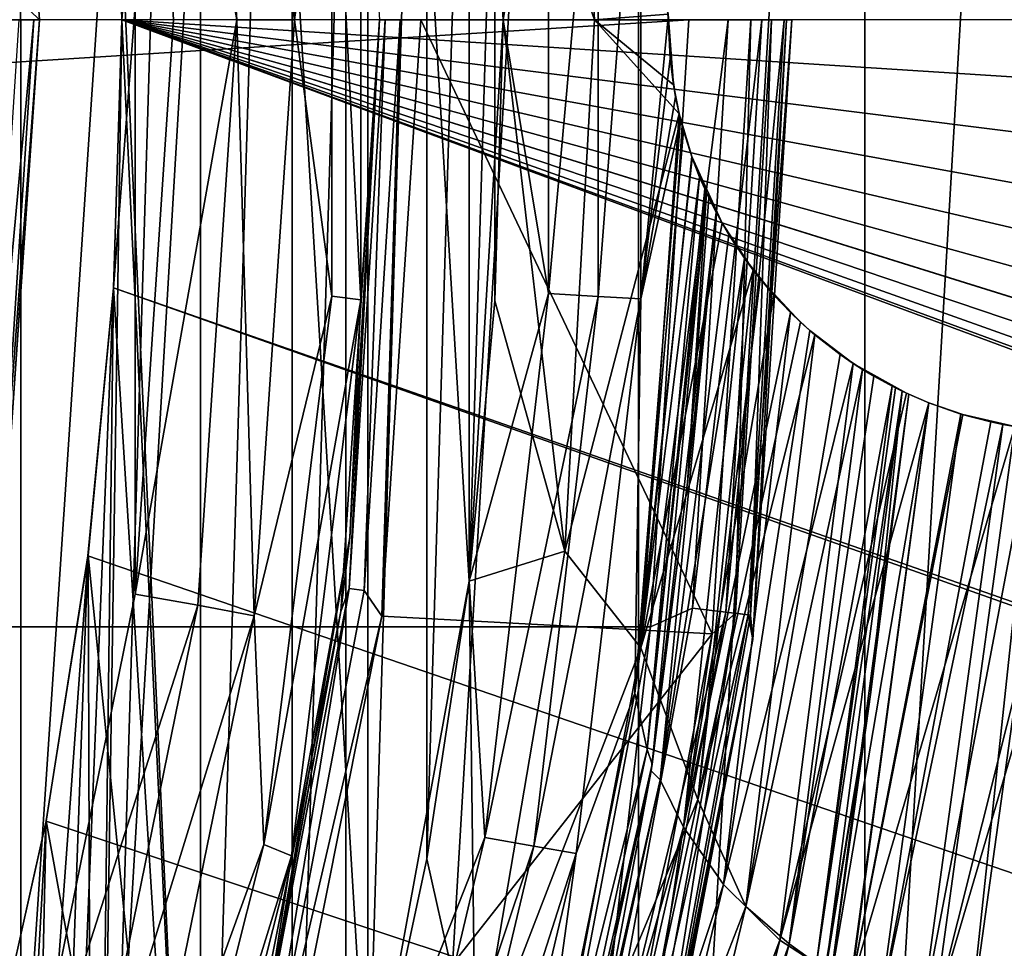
# Model space of a CAD drawing. Header units: millimetres. Extents: x -147 to 148, y -145 to 204.
# Tile 289 of 571: x 20.25 to 25.03, y -4.51 to 0. Entities that reach past the tile are written whole.
import ezdxf

# ---------------------------------------------------------------- set-up
doc = ezdxf.new("R2010")
doc.units = ezdxf.units.MM
doc.header["$LTSCALE"] = 26.699852
for name, color, linetype in [('1892', 7, 'CONTINUOUS'), ('1896', 7, 'CONTINUOUS'), ('1905', 7, 'CONTINUOUS'), ('1910', 7, 'CONTINUOUS'), ('1911', 7, 'CONTINUOUS'), ('1914', 7, 'CONTINUOUS'), ('1915', 7, 'CONTINUOUS'), ('1916', 7, 'CONTINUOUS'), ('1918', 7, 'CONTINUOUS'), ('1920', 7, 'CONTINUOUS'), ('1921', 7, 'CONTINUOUS'), ('1923', 7, 'CONTINUOUS'), ('1925', 7, 'CONTINUOUS'), ('2018', 7, 'CONTINUOUS'), ('2019', 7, 'CONTINUOUS'), ('2020', 7, 'CONTINUOUS'), ('2026', 7, 'CONTINUOUS'), ('388', 7, 'CONTINUOUS'), ('389', 7, 'CONTINUOUS'), ('390', 7, 'CONTINUOUS'), ('515', 7, 'CONTINUOUS'), ('517', 7, 'CONTINUOUS'), ('519', 7, 'CONTINUOUS'), ('528', 7, 'CONTINUOUS'), ('529', 7, 'CONTINUOUS'), ('531', 7, 'CONTINUOUS')]:
    doc.layers.add(name, color=color, linetype=linetype)

msp = doc.modelspace()

# ---------------------------------------------------------------- linework, layer by layer
at = {"layer": '1892', "color": 7, "linetype": 'CONTINUOUS', "true_color": 0xd8d8d8}
for points in [[(20.75, 0, 26.9), (20.7086, 1.3008, 26.9), (20.75, 0, 25.9), (20.75, 0, 26.9)], [(20.7086, 1.3008, 26.9), (20.7086, 1.3008, 25.9), (20.75, 0, 25.9), (20.7086, 1.3008, 26.9)], [(20.7086, -1.3008, 26.9), (20.75, 0, 26.9), (20.7086, -1.3008, 25.9), (20.7086, -1.3008, 26.9)], [(20.75, 0, 26.9), (20.75, 0, 25.9), (20.7086, -1.3008, 25.9), (20.75, 0, 26.9)], [(20.5856, -2.6023, 26.9), (20.7086, -1.3008, 26.9), (20.5856, -2.6023, 25.9), (20.5856, -2.6023, 26.9)], [(20.7086, -1.3008, 26.9), (20.7086, -1.3008, 25.9), (20.5856, -2.6023, 25.9), (20.7086, -1.3008, 26.9)], [(20.3823, -3.8891, 26.9), (20.5856, -2.6023, 26.9), (20.3823, -3.8891, 25.9), (20.3823, -3.8891, 26.9)], [(20.5856, -2.6023, 26.9), (20.5856, -2.6023, 25.9), (20.3823, -3.8891, 25.9), (20.5856, -2.6023, 26.9)], [(20.0982, -5.1579, 26.9), (20.3823, -3.8891, 26.9), (20.0982, -5.1579, 25.9), (20.0982, -5.1579, 26.9)], [(20.3823, -3.8891, 26.9), (20.3823, -3.8891, 25.9), (20.0982, -5.1579, 25.9), (20.3823, -3.8891, 26.9)]]:
    msp.add_3dface(points, dxfattribs=at)
at = {"layer": '1896', "color": 7, "linetype": 'CONTINUOUS', "true_color": 0xd8d8d8}
for points in [[(20.75, 0, 26.9), (20.7086, -1.3008, 26.9), (81.4515, -22.5327, 26.9), (20.75, 0, 26.9)], [(65.9, 0, 26.9), (20.75, 0, 26.9), (66.0767, -2.9065, 26.9), (65.9, 0, 26.9)], [(66.0767, -2.9065, 26.9), (20.75, 0, 26.9), (66.6, -5.7646, 26.9), (66.0767, -2.9065, 26.9)], [(66.6, -5.7646, 26.9), (20.75, 0, 26.9), (67.4673, -8.5485, 26.9), (66.6, -5.7646, 26.9)], [(67.4673, -8.5485, 26.9), (20.75, 0, 26.9), (68.661, -11.1989, 26.9), (67.4673, -8.5485, 26.9)], [(68.661, -11.1989, 26.9), (20.75, 0, 26.9), (70.1651, -13.6888, 26.9), (68.661, -11.1989, 26.9)], [(70.1651, -13.6888, 26.9), (20.75, 0, 26.9), (71.963, -15.9827, 26.9), (70.1651, -13.6888, 26.9)], [(71.963, -15.9827, 26.9), (20.75, 0, 26.9), (74.0173, -18.037, 26.9), (71.963, -15.9827, 26.9)], [(74.0173, -18.037, 26.9), (20.75, 0, 26.9), (76.3112, -19.8349, 26.9), (74.0173, -18.037, 26.9)], [(76.3112, -19.8349, 26.9), (20.75, 0, 26.9), (78.8011, -21.339, 26.9), (76.3112, -19.8349, 26.9)], [(78.8011, -21.339, 26.9), (20.75, 0, 26.9), (81.4515, -22.5327, 26.9), (78.8011, -21.339, 26.9)], [(20.7086, -1.3008, 26.9), (20.5856, -2.6023, 26.9), (145.5, -45.5, 26.9), (20.7086, -1.3008, 26.9)], [(81.4515, -22.5327, 26.9), (20.7086, -1.3008, 26.9), (145.5, -45.5, 26.9), (81.4515, -22.5327, 26.9)], [(20.5856, -2.6023, 26.9), (20.3823, -3.8891, 26.9), (145.5, -45.5, 26.9), (20.5856, -2.6023, 26.9)], [(20.3823, -3.8891, 26.9), (20.0982, -5.1579, 26.9), (145.5, -45.5, 26.9), (20.3823, -3.8891, 26.9)]]:
    msp.add_3dface(points, dxfattribs=at)
at = {"layer": '1905', "color": 7, "linetype": 'CONTINUOUS', "true_color": 0xd8d8d8}
for points in [[(20.7086, -1.3008, 25.9), (21.8367, 13.3596, 25.9), (20.116, -15.8336, 25.9), (20.7086, -1.3008, 25.9)], [(20.116, -15.8336, 25.9), (21.8367, 13.3596, 25.9), (21.8367, -13.3596, 25.9), (20.116, -15.8336, 25.9)], [(20.75, 0, 25.9), (20.7086, 1.3008, 25.9), (21.8367, 13.3596, 25.9), (20.75, 0, 25.9)], [(20.7086, -1.3008, 25.9), (20.75, 0, 25.9), (21.8367, 13.3596, 25.9), (20.7086, -1.3008, 25.9)], [(21.8367, 13.3596, 25.9), (23.255, 10.7028, 25.9), (21.8367, -13.3596, 25.9), (21.8367, 13.3596, 25.9)], [(21.8367, -13.3596, 25.9), (23.255, 10.7028, 25.9), (23.255, -10.7028, 25.9), (21.8367, -13.3596, 25.9)], [(23.255, 10.7028, 25.9), (24.3537, 7.8885, 25.9), (23.255, -10.7028, 25.9), (23.255, 10.7028, 25.9)], [(23.255, -10.7028, 25.9), (24.3537, 7.8885, 25.9), (24.3537, -7.8885, 25.9), (23.255, -10.7028, 25.9)], [(24.3537, 7.8885, 25.9), (25.1094, 4.9872, 25.9), (24.3537, -7.8885, 25.9), (24.3537, 7.8885, 25.9)], [(24.3537, -7.8885, 25.9), (25.1094, 4.9872, 25.9), (25.1094, -4.9872, 25.9), (24.3537, -7.8885, 25.9)], [(12.1048, -24.6916, 25.9), (14.8736, -23.1303, 25.9), (63, 0, 25.9), (12.1048, -24.6916, 25.9)], [(63.1841, -3.1434, 25.9), (12.1048, -24.6916, 25.9), (63, 0, 25.9), (63.1841, -3.1434, 25.9)], [(14.8736, -23.1303, 25.9), (17.4512, -21.2528, 25.9), (63, 0, 25.9), (14.8736, -23.1303, 25.9)], [(17.4512, -21.2528, 25.9), (19.7863, -19.0974, 25.9), (63, 0, 25.9), (17.4512, -21.2528, 25.9)], [(19.7863, -19.0974, 25.9), (21.8625, -16.6818, 25.9), (63, 0, 25.9), (19.7863, -19.0974, 25.9)], [(21.8625, -16.6818, 25.9), (23.6432, -14.0429, 25.9), (63, 0, 25.9), (21.8625, -16.6818, 25.9)], [(23.6432, -14.0429, 25.9), (25.1061, -11.2212, 25.9), (63, 0, 25.9), (23.6432, -14.0429, 25.9)], [(20.5856, -2.6023, 25.9), (20.7086, -1.3008, 25.9), (20.116, -15.8336, 25.9), (20.5856, -2.6023, 25.9)], [(20.3823, -3.8891, 25.9), (20.5856, -2.6023, 25.9), (20.116, -15.8336, 25.9), (20.3823, -3.8891, 25.9)], [(63.7276, -6.224, 25.9), (12.1048, -24.6916, 25.9), (63.1841, -3.1434, 25.9), (63.7276, -6.224, 25.9)], [(20.0982, -5.1579, 25.9), (20.3823, -3.8891, 25.9), (20.116, -15.8336, 25.9), (20.0982, -5.1579, 25.9)]]:
    msp.add_3dface(points, dxfattribs=at)
at = {"layer": '1910', "color": 7, "linetype": 'CONTINUOUS', "true_color": 0xd8d8d8}
for points in [[(21.1308, 8.015, 22.3), (20.7091, 1.3026, 22.3), (21.1308, -8.015, 22.3), (21.1308, 8.015, 22.3)], [(21.9428, 5.4099, 22.3), (21.1308, 8.015, 22.3), (21.9428, -5.4099, 22.3), (21.9428, 5.4099, 22.3)], [(21.9428, -5.4099, 22.3), (21.1308, 8.015, 22.3), (21.1308, -8.015, 22.3), (21.9428, -5.4099, 22.3)], [(22.435, 2.7254, 22.3), (21.9428, 5.4099, 22.3), (22.435, -2.7254, 22.3), (22.435, 2.7254, 22.3)], [(22.435, -2.7254, 22.3), (21.9428, 5.4099, 22.3), (21.9428, -5.4099, 22.3), (22.435, -2.7254, 22.3)], [(22.6, 0, 22.3), (22.435, 2.7254, 22.3), (22.435, -2.7254, 22.3), (22.6, 0, 22.3)], [(20.7091, 1.3026, 22.3), (20.7499, 0, 22.3), (21.1308, -8.015, 22.3), (20.7091, 1.3026, 22.3)], [(20.7499, 0, 22.3), (20.7091, -1.3026, 22.3), (21.1308, -8.015, 22.3), (20.7499, 0, 22.3)], [(20.7091, -1.3026, 22.3), (20.5863, -2.601, 22.3), (21.1308, -8.015, 22.3), (20.7091, -1.3026, 22.3)], [(20.5863, -2.601, 22.3), (20.3825, -3.8879, 22.3), (21.1308, -8.015, 22.3), (20.5863, -2.601, 22.3)], [(20.3825, -3.8879, 22.3), (20.0981, -5.1604, 22.3), (21.1308, -8.015, 22.3), (20.3825, -3.8879, 22.3)]]:
    msp.add_3dface(points, dxfattribs=at)
at = {"layer": '1911', "color": 7, "linetype": 'CONTINUOUS', "true_color": 0xd8d8d8}
for points in [[(23.585, -0.8402, 23.3), (23.3218, -3.6131, 23.3), (23.585, -0.8402, 23.9), (23.585, -0.8402, 23.3)], [(23.585, -0.8402, 23.9), (23.3218, -3.6131, 23.3), (23.4928, -2.2466, 23.9), (23.585, -0.8402, 23.9)], [(23.4928, -2.2466, 23.9), (23.3218, -3.6131, 23.3), (23.3168, -3.645, 23.9), (23.4928, -2.2466, 23.9)], [(23.3218, -3.6131, 23.3), (22.7337, -6.3356, 23.3), (23.3168, -3.645, 23.9), (23.3218, -3.6131, 23.3)], [(23.3168, -3.645, 23.9), (22.7337, -6.3356, 23.3), (23.0576, -5.0304, 23.9), (23.3168, -3.645, 23.9)]]:
    msp.add_3dface(points, dxfattribs=at)
at = {"layer": '1914', "color": 7, "linetype": 'CONTINUOUS', "true_color": 0xd8d8d8}
for points in [[(24.5339, -1.8027, 23.3), (24.3811, -3.2746, 23.9), (24.1641, -4.6105, 23.3), (24.5339, -1.8027, 23.3)], [(24.5339, -1.8027, 23.9), (24.3811, -3.2746, 23.9), (24.5339, -1.8027, 23.3), (24.5339, -1.8027, 23.9)], [(24.3811, -3.2746, 23.9), (24.1401, -4.7346, 23.9), (24.1641, -4.6105, 23.3), (24.3811, -3.2746, 23.9)]]:
    msp.add_3dface(points, dxfattribs=at)
at = {"layer": '1915', "color": 7, "linetype": 'CONTINUOUS', "true_color": 0xd8d8d8}
for points in [[(20.6084, -9.2765, 21.3), (20.7499, 0, 21.3), (21.1308, 8.0149, 21.3), (20.6084, -9.2765, 21.3)], [(21.1308, -8.0149, 21.3), (20.6084, -9.2765, 21.3), (21.1308, 8.0149, 21.3), (21.1308, -8.0149, 21.3)], [(20.7499, 0, 21.3), (20.7091, 1.3026, 21.3), (21.1308, 8.0149, 21.3), (20.7499, 0, 21.3)], [(21.5767, 6.7234, 21.3), (21.1308, -8.0149, 21.3), (21.1308, 8.0149, 21.3), (21.5767, 6.7234, 21.3)], [(21.5767, -6.7233, 21.3), (21.1308, -8.0149, 21.3), (21.5767, 6.7234, 21.3), (21.5767, -6.7233, 21.3)], [(21.9428, 5.4099, 21.3), (21.5767, -6.7233, 21.3), (21.5767, 6.7234, 21.3), (21.9428, 5.4099, 21.3)], [(21.9428, -5.4099, 21.3), (21.5767, -6.7233, 21.3), (21.9428, 5.4099, 21.3), (21.9428, -5.4099, 21.3)], [(22.2298, 4.0731, 21.3), (21.9428, -5.4099, 21.3), (21.9428, 5.4099, 21.3), (22.2298, 4.0731, 21.3)], [(22.2298, -4.0731, 21.3), (21.9428, -5.4099, 21.3), (22.2298, 4.0731, 21.3), (22.2298, -4.0731, 21.3)], [(22.435, 2.7254, 21.3), (22.2298, -4.0731, 21.3), (22.2298, 4.0731, 21.3), (22.435, 2.7254, 21.3)], [(22.435, -2.7254, 21.3), (22.2298, -4.0731, 21.3), (22.435, 2.7254, 21.3), (22.435, -2.7254, 21.3)], [(22.5586, 1.3643, 21.3), (22.435, -2.7254, 21.3), (22.435, 2.7254, 21.3), (22.5586, 1.3643, 21.3)], [(22.5586, -1.3643, 21.3), (22.435, -2.7254, 21.3), (22.5586, 1.3643, 21.3), (22.5586, -1.3643, 21.3)], [(22.6, 0, 21.3), (22.5586, -1.3643, 21.3), (22.5586, 1.3643, 21.3), (22.6, 0, 21.3)], [(20.7091, -1.3026, 21.3), (20.7499, 0, 21.3), (20.6084, -9.2765, 21.3), (20.7091, -1.3026, 21.3)], [(20.5863, -2.601, 21.3), (20.7091, -1.3026, 21.3), (20.6084, -9.2765, 21.3), (20.5863, -2.601, 21.3)], [(20.3825, -3.8879, 21.3), (20.5863, -2.601, 21.3), (20.0109, -10.503, 21.3), (20.3825, -3.8879, 21.3)], [(20.0109, -10.503, 21.3), (20.5863, -2.601, 21.3), (20.6084, -9.2765, 21.3), (20.0109, -10.503, 21.3)], [(20.0981, -5.1604, 21.3), (20.3825, -3.8879, 21.3), (20.0109, -10.503, 21.3), (20.0981, -5.1604, 21.3)]]:
    msp.add_3dface(points, dxfattribs=at)
at = {"layer": '1916', "color": 7, "linetype": 'CONTINUOUS', "true_color": 0xd8d8d8}
for points in [[(20.7499, 0, 22.3), (20.7091, 1.3026, 22.3), (20.7499, 0, 21.3), (20.7499, 0, 22.3)], [(20.7091, 1.3026, 22.3), (20.7091, 1.3026, 21.3), (20.7499, 0, 21.3), (20.7091, 1.3026, 22.3)], [(20.7091, -1.3026, 22.3), (20.7499, 0, 22.3), (20.7091, -1.3026, 21.3), (20.7091, -1.3026, 22.3)], [(20.7499, 0, 22.3), (20.7499, 0, 21.3), (20.7091, -1.3026, 21.3), (20.7499, 0, 22.3)], [(20.5863, -2.601, 22.3), (20.7091, -1.3026, 22.3), (20.5863, -2.601, 21.3), (20.5863, -2.601, 22.3)], [(20.7091, -1.3026, 22.3), (20.7091, -1.3026, 21.3), (20.5863, -2.601, 21.3), (20.7091, -1.3026, 22.3)], [(20.3825, -3.8879, 22.3), (20.5863, -2.601, 22.3), (20.3825, -3.8879, 21.3), (20.3825, -3.8879, 22.3)], [(20.5863, -2.601, 22.3), (20.5863, -2.601, 21.3), (20.3825, -3.8879, 21.3), (20.5863, -2.601, 22.3)], [(20.0981, -5.1604, 22.3), (20.3825, -3.8879, 22.3), (20.0981, -5.1604, 21.3), (20.0981, -5.1604, 22.3)], [(20.3825, -3.8879, 22.3), (20.3825, -3.8879, 21.3), (20.0981, -5.1604, 21.3), (20.3825, -3.8879, 22.3)]]:
    msp.add_3dface(points, dxfattribs=at)
at = {"layer": '1918', "color": 7, "linetype": 'CONTINUOUS', "true_color": 0xd8d8d8}
for points in [[(24.3811, -3.2746, 23.9), (24.5339, -1.8027, 23.9), (24.5667, -1.8181, 24.1587), (24.3811, -3.2746, 23.9)], [(24.1821, -4.6974, 24.1588), (24.3811, -3.2746, 23.9), (24.5667, -1.8181, 24.1587), (24.1821, -4.6974, 24.1588)], [(24.1821, -4.6974, 24.1588), (24.5667, -1.8181, 24.1587), (24.6641, -1.8597, 24.4003), (24.1821, -4.6974, 24.1588)], [(24.1821, -4.6974, 24.1588), (24.6641, -1.8597, 24.4003), (24.2739, -4.7488, 24.4002), (24.1821, -4.6974, 24.1588)], [(24.6641, -1.8597, 24.4003), (24.8196, -1.9139, 24.6075), (24.2739, -4.7488, 24.4002), (24.6641, -1.8597, 24.4003)], [(24.8196, -1.9139, 24.6075), (24.4224, -4.8187, 24.6075), (24.2739, -4.7488, 24.4002), (24.8196, -1.9139, 24.6075)], [(24.8196, -1.9139, 24.6075), (24.9641, -1.9519, 24.7287), (24.4224, -4.8187, 24.6075), (24.8196, -1.9139, 24.6075)], [(24.9641, -1.9519, 24.7287), (25.0235, -1.9642, 24.7663), (24.4224, -4.8187, 24.6075), (24.9641, -1.9519, 24.7287)], [(25.0235, -1.9642, 24.7663), (24.6197, -4.8902, 24.7664), (24.4224, -4.8187, 24.6075), (25.0235, -1.9642, 24.7663)], [(25.0235, -1.9642, 24.7663), (25.1714, -1.9869, 24.8366), (24.6197, -4.8902, 24.7664), (25.0235, -1.9642, 24.7663)], [(25.1714, -1.9869, 24.8366), (24.8545, -4.9477, 24.8662), (24.6197, -4.8902, 24.7664), (25.1714, -1.9869, 24.8366)], [(25.2633, -1.9953, 24.8661), (24.8545, -4.9477, 24.8662), (25.1714, -1.9869, 24.8366), (25.2633, -1.9953, 24.8661)], [(25.2633, -1.9953, 24.8661), (25.1117, -4.977, 24.9), (24.8545, -4.9477, 24.8662), (25.2633, -1.9953, 24.8661)], [(24.1401, -4.7346, 23.9), (24.3811, -3.2746, 23.9), (24.1821, -4.6974, 24.1588), (24.1401, -4.7346, 23.9)]]:
    msp.add_3dface(points, dxfattribs=at)
at = {"layer": '1920', "color": 7, "linetype": 'CONTINUOUS', "true_color": 0xd8d8d8}
for points in [[(22.435, 2.7254, 22.3), (22.6, 0, 22.3), (22.8191, 1.3291, 22.3338), (22.435, 2.7254, 22.3)], [(23.0602, -1.3431, 22.4336), (23.0602, 1.3431, 22.4336), (22.8191, -1.3291, 22.3338), (23.0602, -1.3431, 22.4336)], [(22.8191, -1.3291, 22.3338), (23.0602, 1.3431, 22.4336), (22.8191, 1.3291, 22.3338), (22.8191, -1.3291, 22.3338)], [(23.2673, -1.3552, 22.5925), (23.2673, 1.3552, 22.5925), (23.0602, -1.3431, 22.4336), (23.2673, -1.3552, 22.5925)], [(23.0602, -1.3431, 22.4336), (23.2673, 1.3552, 22.5925), (23.0602, 1.3431, 22.4336), (23.0602, -1.3431, 22.4336)], [(23.2673, 1.3552, 22.5925), (23.2673, -1.3552, 22.5925), (23.4, 0.0111, 22.7), (23.2673, 1.3552, 22.5925)], [(22.6, 0, 22.3), (22.8191, -1.3291, 22.3338), (22.8191, 1.3291, 22.3338), (22.6, 0, 22.3)], [(23.4, 0.0111, 22.7), (23.2673, -1.3552, 22.5925), (23.4089, -0.1888, 22.7131), (23.4, 0.0111, 22.7)], [(22.6, 0, 22.3), (22.435, -2.7254, 22.3), (22.8191, -1.3291, 22.3338), (22.6, 0, 22.3)], [(23.2673, -1.3552, 22.5925), (23.4355, -0.3751, 22.7553), (23.4089, -0.1888, 22.7131), (23.2673, -1.3552, 22.5925)], [(23.4595, -0.4842, 22.7974), (23.4355, -0.3751, 22.7553), (23.2673, -1.3552, 22.5925), (23.4595, -0.4842, 22.7974)], [(23.4595, -0.4842, 22.7974), (23.2372, -3.268, 22.7998), (23.4738, -0.5384, 22.8251), (23.4595, -0.4842, 22.7974)], [(23.2372, -3.268, 22.7998), (23.4595, -0.4842, 22.7974), (23.2673, -1.3552, 22.5925), (23.2372, -3.268, 22.7998)], [(23.4738, -0.5384, 22.8251), (23.2372, -3.268, 22.7998), (23.5157, -0.6703, 22.9207), (23.4738, -0.5384, 22.8251)], [(23.2372, -3.268, 22.7998), (23.552, -0.7649, 23.0363), (23.5157, -0.6703, 22.9207), (23.2372, -3.268, 22.7998)], [(23.2982, -3.5423, 23.0412), (23.552, -0.7649, 23.0363), (23.2372, -3.268, 22.7998), (23.2982, -3.5423, 23.0412)], [(23.552, -0.7649, 23.0363), (23.2982, -3.5423, 23.0412), (23.5766, -0.8216, 23.1644), (23.552, -0.7649, 23.0363)], [(23.2982, -3.5423, 23.0412), (23.585, -0.8402, 23.3), (23.5766, -0.8216, 23.1644), (23.2982, -3.5423, 23.0412)], [(23.3218, -3.6131, 23.3), (23.585, -0.8402, 23.3), (23.2982, -3.5423, 23.0412), (23.3218, -3.6131, 23.3)], [(22.435, -2.7254, 22.3), (22.5105, -3.9692, 22.3338), (22.8191, -1.3291, 22.3338), (22.435, -2.7254, 22.3)], [(22.5105, -3.9692, 22.3338), (23.0602, -1.3431, 22.4336), (22.8191, -1.3291, 22.3338), (22.5105, -3.9692, 22.3338)], [(22.7484, -4.0112, 22.4336), (23.0602, -1.3431, 22.4336), (22.5105, -3.9692, 22.3338), (22.7484, -4.0112, 22.4336)], [(22.7484, -4.0112, 22.4336), (23.2673, -1.3552, 22.5925), (23.0602, -1.3431, 22.4336), (22.7484, -4.0112, 22.4336)], [(22.9527, -4.0472, 22.5925), (23.2673, -1.3552, 22.5925), (22.7484, -4.0112, 22.4336), (22.9527, -4.0472, 22.5925)], [(22.9527, -4.0472, 22.5925), (23.2372, -3.268, 22.7998), (23.2673, -1.3552, 22.5925), (22.9527, -4.0472, 22.5925)], [(22.435, -2.7254, 22.3), (21.9428, -5.4099, 22.3), (22.5105, -3.9692, 22.3338), (22.435, -2.7254, 22.3)], [(22.6834, -6.0094, 22.7998), (23.2982, -3.5423, 23.0412), (23.2372, -3.268, 22.7998), (22.6834, -6.0094, 22.7998)], [(22.6834, -6.0094, 22.7998), (23.2372, -3.268, 22.7998), (22.9527, -4.0472, 22.5925), (22.6834, -6.0094, 22.7998)], [(22.7171, -6.2679, 23.0412), (23.2982, -3.5423, 23.0412), (22.6834, -6.0094, 22.7998), (22.7171, -6.2679, 23.0412)], [(22.7171, -6.2679, 23.0412), (23.3218, -3.6131, 23.3), (23.2982, -3.5423, 23.0412), (22.7171, -6.2679, 23.0412)], [(22.7337, -6.3356, 23.3), (23.3218, -3.6131, 23.3), (22.7171, -6.2679, 23.0412), (22.7337, -6.3356, 23.3)], [(21.9428, -5.4099, 22.3), (21.8975, -6.5557, 22.3338), (22.5105, -3.9692, 22.3338), (21.9428, -5.4099, 22.3)], [(21.8975, -6.5557, 22.3338), (22.7484, -4.0112, 22.4336), (22.5105, -3.9692, 22.3338), (21.8975, -6.5557, 22.3338)], [(22.1289, -6.625, 22.4336), (22.7484, -4.0112, 22.4336), (21.8975, -6.5557, 22.3338), (22.1289, -6.625, 22.4336)], [(22.1289, -6.625, 22.4336), (22.9527, -4.0472, 22.5925), (22.7484, -4.0112, 22.4336), (22.1289, -6.625, 22.4336)], [(22.3276, -6.6844, 22.5925), (22.9527, -4.0472, 22.5925), (22.1289, -6.625, 22.4336), (22.3276, -6.6844, 22.5925)], [(22.3276, -6.6844, 22.5925), (22.6834, -6.0094, 22.7998), (22.9527, -4.0472, 22.5925), (22.3276, -6.6844, 22.5925)]]:
    msp.add_3dface(points, dxfattribs=at)
at = {"layer": '1921', "color": 7, "linetype": 'CONTINUOUS', "true_color": 0xd8d8d8}
for points in [[(23.585, -0.8402, 23.9), (23.4928, -2.2466, 23.9), (23.5966, -0.8648, 24.1222), (23.585, -0.8402, 23.9)], [(23.5966, -0.8648, 24.1222), (23.4928, -2.2466, 23.9), (23.6318, -0.9347, 24.3451), (23.5966, -0.8648, 24.1222)], [(23.4928, -2.2466, 23.9), (23.3168, -3.645, 23.9), (23.6318, -0.9347, 24.3451), (23.4928, -2.2466, 23.9)], [(23.6318, -0.9347, 24.3451), (23.3168, -3.645, 23.9), (23.3607, -3.6887, 24.345), (23.6318, -0.9347, 24.3451)], [(23.6318, -0.9347, 24.3451), (23.3607, -3.6887, 24.345), (23.6942, -1.0441, 24.5752), (23.6318, -0.9347, 24.3451)], [(23.6942, -1.0441, 24.5752), (23.3607, -3.6887, 24.345), (23.7695, -1.1582, 24.767), (23.6942, -1.0441, 24.5752)], [(23.7695, -1.1582, 24.767), (23.3607, -3.6887, 24.345), (23.4733, -3.9195, 24.7682), (23.7695, -1.1582, 24.767)], [(23.7695, -1.1582, 24.767), (23.4733, -3.9195, 24.7682), (23.9126, -1.337, 25.03), (23.7695, -1.1582, 24.767)], [(23.9126, -1.337, 25.03), (23.4733, -3.9195, 24.7682), (23.9932, -1.4216, 25.1455), (23.9126, -1.337, 25.03)], [(23.9932, -1.4216, 25.1455), (23.4733, -3.9195, 24.7682), (23.6677, -4.1965, 25.1477), (23.9932, -1.4216, 25.1455)], [(23.9932, -1.4216, 25.1455), (23.6677, -4.1965, 25.1477), (24.0874, -1.509, 25.2612), (23.9932, -1.4216, 25.1455)], [(24.0874, -1.509, 25.2612), (23.6677, -4.1965, 25.1477), (24.2968, -1.6682, 25.4643), (24.0874, -1.509, 25.2612)], [(24.2968, -1.6682, 25.4643), (23.6677, -4.1965, 25.1477), (23.9407, -4.4678, 25.4645), (24.2968, -1.6682, 25.4643)], [(24.2968, -1.6682, 25.4643), (23.9407, -4.4678, 25.4645), (24.5554, -1.8129, 25.6446), (24.2968, -1.6682, 25.4643)], [(24.5554, -1.8129, 25.6446), (23.9407, -4.4678, 25.4645), (24.6643, -1.8598, 25.7029), (24.5554, -1.8129, 25.6446)], [(24.6643, -1.8598, 25.7029), (23.9407, -4.4678, 25.4645), (24.2851, -4.6899, 25.7027), (24.6643, -1.8598, 25.7029)], [(24.6643, -1.8598, 25.7029), (24.2851, -4.6899, 25.7027), (24.8284, -1.9166, 25.7741), (24.6643, -1.8598, 25.7029)], [(24.2851, -4.6899, 25.7027), (25.0802, -1.9743, 25.8506), (24.8284, -1.9166, 25.7741), (24.2851, -4.6899, 25.7027)], [(24.6849, -4.8514, 25.8504), (25.0802, -1.9743, 25.8506), (24.2851, -4.6899, 25.7027), (24.6849, -4.8514, 25.8504)], [(25.0802, -1.9743, 25.8506), (24.6849, -4.8514, 25.8504), (25.4, -2, 25.8963), (25.0802, -1.9743, 25.8506)], [(25.1094, -4.9872, 25.9), (25.5218, -2, 25.9), (24.6849, -4.8514, 25.8504), (25.1094, -4.9872, 25.9)], [(24.6849, -4.8514, 25.8504), (25.5218, -2, 25.9), (25.4, -2, 25.8963), (24.6849, -4.8514, 25.8504)], [(23.3168, -3.645, 23.9), (23.0576, -5.0304, 23.9), (23.3607, -3.6887, 24.345), (23.3168, -3.645, 23.9)], [(23.3607, -3.6887, 24.345), (23.0576, -5.0304, 23.9), (22.77, -6.3918, 24.345), (23.3607, -3.6887, 24.345)], [(23.3607, -3.6887, 24.345), (22.77, -6.3918, 24.345), (23.4733, -3.9195, 24.7682), (23.3607, -3.6887, 24.345)], [(23.4733, -3.9195, 24.7682), (22.77, -6.3918, 24.345), (22.8572, -6.6262, 24.7682), (23.4733, -3.9195, 24.7682)], [(23.4733, -3.9195, 24.7682), (22.8572, -6.6262, 24.7682), (23.6677, -4.1965, 25.1477), (23.4733, -3.9195, 24.7682)], [(23.6677, -4.1965, 25.1477), (22.8572, -6.6262, 24.7682), (23.0208, -6.9149, 25.1477), (23.6677, -4.1965, 25.1477)], [(23.6677, -4.1965, 25.1477), (23.0208, -6.9149, 25.1477), (23.9407, -4.4678, 25.4645), (23.6677, -4.1965, 25.1477)], [(23.9407, -4.4678, 25.4645), (23.0208, -6.9149, 25.1477), (23.263, -7.2079, 25.4645), (23.9407, -4.4678, 25.4645)], [(23.9407, -4.4678, 25.4645), (23.263, -7.2079, 25.4645), (24.2851, -4.6899, 25.7027), (23.9407, -4.4678, 25.4645)]]:
    msp.add_3dface(points, dxfattribs=at)
at = {"layer": '1923', "color": 7, "linetype": 'CONTINUOUS', "true_color": 0xd8d8d8}
for points in [[(22.5586, 1.3643, 21.3), (22.898, 2.58, 21.3496), (23.0429, 0, 21.3496), (22.5586, 1.3643, 21.3)], [(23.0429, 0, 21.3496), (22.898, 2.58, 21.3496), (23.4002, 0.027, 21.4671), (23.0429, 0, 21.3496)], [(22.6, 0, 21.3), (22.5586, 1.3643, 21.3), (23.0429, 0, 21.3496), (22.6, 0, 21.3)], [(22.5586, -1.3643, 21.3), (22.6, 0, 21.3), (22.898, -2.58, 21.3496), (22.5586, -1.3643, 21.3)], [(22.6, 0, 21.3), (23.0429, 0, 21.3496), (22.898, -2.58, 21.3496), (22.6, 0, 21.3)], [(22.898, -2.58, 21.3496), (23.0429, 0, 21.3496), (23.4529, -0.4568, 21.4933), (22.898, -2.58, 21.3496)], [(23.4252, -0.3164, 21.4789), (23.0429, 0, 21.3496), (23.4002, 0.027, 21.4671), (23.4252, -0.3164, 21.4789)], [(23.4529, -0.4568, 21.4933), (23.0429, 0, 21.3496), (23.4252, -0.3164, 21.4789), (23.4529, -0.4568, 21.4933)], [(23.2673, -3.0483, 21.4973), (22.898, -2.58, 21.3496), (23.4529, -0.4568, 21.4933), (23.2673, -3.0483, 21.4973)], [(23.2673, -3.0483, 21.4973), (23.4529, -0.4568, 21.4933), (23.5137, -0.6647, 21.5254), (23.2673, -3.0483, 21.4973)], [(23.2673, -3.0483, 21.4973), (23.5137, -0.6647, 21.5254), (23.6612, -0.9883, 21.618), (23.2673, -3.0483, 21.4973)], [(23.8122, -1.2162, 21.7335), (23.2673, -3.0483, 21.4973), (23.6612, -0.9883, 21.618), (23.8122, -1.2162, 21.7335)], [(23.5437, -3.7847, 21.7355), (23.2673, -3.0483, 21.4973), (23.8122, -1.2162, 21.7335), (23.5437, -3.7847, 21.7355)], [(23.5437, -3.7847, 21.7355), (23.8122, -1.2162, 21.7335), (23.8455, -1.2583, 21.7621), (23.5437, -3.7847, 21.7355)], [(23.5437, -3.7847, 21.7355), (23.8455, -1.2583, 21.7621), (24.0421, -1.4684, 21.9621), (23.5437, -3.7847, 21.7355)], [(22.435, -2.7254, 21.3), (22.5586, -1.3643, 21.3), (22.898, -2.58, 21.3496), (22.435, -2.7254, 21.3)], [(24.1112, -1.5294, 22.0473), (23.5437, -3.7847, 21.7355), (24.0421, -1.4684, 21.9621), (24.1112, -1.5294, 22.0473)], [(23.7767, -4.304, 22.0523), (23.5437, -3.7847, 21.7355), (24.1112, -1.5294, 22.0473), (23.7767, -4.304, 22.0523)], [(23.7767, -4.304, 22.0523), (24.1112, -1.5294, 22.0473), (24.2336, -1.6247, 22.2288), (23.7767, -4.304, 22.0523)], [(23.7767, -4.304, 22.0523), (24.2336, -1.6247, 22.2288), (24.342, -1.6972, 22.4306), (23.7767, -4.304, 22.0523)], [(23.986, -4.485, 22.4318), (23.7767, -4.304, 22.0523), (24.342, -1.6972, 22.4306), (23.986, -4.485, 22.4318)], [(23.986, -4.485, 22.4318), (24.342, -1.6972, 22.4306), (24.3977, -1.7307, 22.563), (23.986, -4.485, 22.4318)], [(23.986, -4.485, 22.4318), (24.3977, -1.7307, 22.563), (24.4855, -1.7787, 22.8569), (23.986, -4.485, 22.4318)], [(24.1189, -4.58, 22.855), (23.986, -4.485, 22.4318), (24.4855, -1.7787, 22.8569), (24.1189, -4.58, 22.855)], [(24.1189, -4.58, 22.855), (24.4855, -1.7787, 22.8569), (24.5014, -1.7867, 22.9333), (24.1189, -4.58, 22.855)], [(24.5339, -1.8027, 23.3), (24.1189, -4.58, 22.855), (24.5014, -1.7867, 22.9333), (24.5339, -1.8027, 23.3)], [(24.5339, -1.8027, 23.3), (24.1641, -4.6105, 23.3), (24.1189, -4.58, 22.855), (24.5339, -1.8027, 23.3)], [(22.435, -2.7254, 21.3), (22.898, -2.58, 21.3496), (22.4651, -5.1275, 21.3496), (22.435, -2.7254, 21.3)], [(22.4651, -5.1275, 21.3496), (22.898, -2.58, 21.3496), (23.2673, -3.0483, 21.4973), (22.4651, -5.1275, 21.3496)], [(22.2298, -4.0731, 21.3), (22.435, -2.7254, 21.3), (22.4651, -5.1275, 21.3496), (22.2298, -4.0731, 21.3)], [(22.7875, -5.6026, 21.4973), (22.4651, -5.1275, 21.3496), (23.2673, -3.0483, 21.4973), (22.7875, -5.6026, 21.4973)], [(22.7875, -5.6026, 21.4973), (23.2673, -3.0483, 21.4973), (23.5437, -3.7847, 21.7355), (22.7875, -5.6026, 21.4973)], [(22.995, -6.3135, 21.7355), (22.7875, -5.6026, 21.4973), (23.5437, -3.7847, 21.7355), (22.995, -6.3135, 21.7355)], [(22.995, -6.3135, 21.7355), (23.5437, -3.7847, 21.7355), (23.7767, -4.304, 22.0523), (22.995, -6.3135, 21.7355)], [(21.9428, -5.4099, 21.3), (22.2298, -4.0731, 21.3), (22.4651, -5.1275, 21.3496), (21.9428, -5.4099, 21.3)], [(23.1189, -7.0265, 22.0523), (22.995, -6.3135, 21.7355), (23.7767, -4.304, 22.0523), (23.1189, -7.0265, 22.0523)], [(23.1189, -7.0265, 22.0523), (23.7767, -4.304, 22.0523), (23.986, -4.485, 22.4318), (23.1189, -7.0265, 22.0523)], [(23.3094, -7.2193, 22.4318), (23.1189, -7.0265, 22.0523), (23.986, -4.485, 22.4318), (23.3094, -7.2193, 22.4318)], [(23.3094, -7.2193, 22.4318), (23.986, -4.485, 22.4318), (24.1189, -4.58, 22.855), (23.3094, -7.2193, 22.4318)]]:
    msp.add_3dface(points, dxfattribs=at)
at = {"layer": '1925', "color": 7, "linetype": 'CONTINUOUS', "true_color": 0xd8d8d8}
for points in [[(23.4, 0.0111, 22.7), (23.4089, -0.1888, 22.7131), (23.4002, 0.027, 21.4671), (23.4, 0.0111, 22.7)], [(23.4089, -0.1888, 22.7131), (23.4252, -0.3164, 21.4789), (23.4002, 0.027, 21.4671), (23.4089, -0.1888, 22.7131)], [(23.4089, -0.1888, 22.7131), (23.4355, -0.3751, 22.7553), (23.4252, -0.3164, 21.4789), (23.4089, -0.1888, 22.7131)], [(23.4355, -0.3751, 22.7553), (23.4529, -0.4568, 21.4933), (23.4252, -0.3164, 21.4789), (23.4355, -0.3751, 22.7553)], [(23.4355, -0.3751, 22.7553), (23.4595, -0.4842, 22.7974), (23.4529, -0.4568, 21.4933), (23.4355, -0.3751, 22.7553)], [(23.4595, -0.4842, 22.7974), (23.4738, -0.5384, 22.8251), (23.4529, -0.4568, 21.4933), (23.4595, -0.4842, 22.7974)], [(23.4529, -0.4568, 21.4933), (23.4738, -0.5384, 22.8251), (23.5137, -0.6647, 21.5254), (23.4529, -0.4568, 21.4933)], [(23.4738, -0.5384, 22.8251), (23.5157, -0.6703, 22.9207), (23.5137, -0.6647, 21.5254), (23.4738, -0.5384, 22.8251)], [(23.5766, -0.8216, 23.1644), (23.585, -0.8402, 23.3), (23.5137, -0.6647, 21.5254), (23.5766, -0.8216, 23.1644)], [(23.5137, -0.6647, 21.5254), (23.585, -0.8402, 23.3), (23.6612, -0.9883, 21.618), (23.5137, -0.6647, 21.5254)], [(23.552, -0.7649, 23.0363), (23.5766, -0.8216, 23.1644), (23.5137, -0.6647, 21.5254), (23.552, -0.7649, 23.0363)], [(23.5157, -0.6703, 22.9207), (23.552, -0.7649, 23.0363), (23.5137, -0.6647, 21.5254), (23.5157, -0.6703, 22.9207)], [(23.585, -0.8402, 23.3), (23.585, -0.8402, 23.9), (23.5966, -0.8648, 24.1222), (23.585, -0.8402, 23.3)], [(23.585, -0.8402, 23.3), (23.5966, -0.8648, 24.1222), (23.6318, -0.9347, 24.3451), (23.585, -0.8402, 23.3)], [(23.585, -0.8402, 23.3), (23.6318, -0.9347, 24.3451), (23.6612, -0.9883, 21.618), (23.585, -0.8402, 23.3)], [(23.6318, -0.9347, 24.3451), (23.6942, -1.0441, 24.5752), (23.6612, -0.9883, 21.618), (23.6318, -0.9347, 24.3451)], [(23.6942, -1.0441, 24.5752), (23.7695, -1.1582, 24.767), (23.6612, -0.9883, 21.618), (23.6942, -1.0441, 24.5752)], [(23.7695, -1.1582, 24.767), (23.8122, -1.2162, 21.7335), (23.6612, -0.9883, 21.618), (23.7695, -1.1582, 24.767)], [(23.7695, -1.1582, 24.767), (23.9126, -1.337, 25.03), (23.8122, -1.2162, 21.7335), (23.7695, -1.1582, 24.767)], [(23.8122, -1.2162, 21.7335), (23.9126, -1.337, 25.03), (23.8455, -1.2583, 21.7621), (23.8122, -1.2162, 21.7335)], [(23.9126, -1.337, 25.03), (23.9932, -1.4216, 25.1455), (23.8455, -1.2583, 21.7621), (23.9126, -1.337, 25.03)], [(23.8455, -1.2583, 21.7621), (23.9932, -1.4216, 25.1455), (24.0421, -1.4684, 21.9621), (23.8455, -1.2583, 21.7621)], [(23.9932, -1.4216, 25.1455), (24.0874, -1.509, 25.2612), (24.0421, -1.4684, 21.9621), (23.9932, -1.4216, 25.1455)], [(24.0874, -1.509, 25.2612), (24.1112, -1.5294, 22.0473), (24.0421, -1.4684, 21.9621), (24.0874, -1.509, 25.2612)], [(24.0874, -1.509, 25.2612), (24.2968, -1.6682, 25.4643), (24.1112, -1.5294, 22.0473), (24.0874, -1.509, 25.2612)], [(24.1112, -1.5294, 22.0473), (24.2968, -1.6682, 25.4643), (24.2336, -1.6247, 22.2288), (24.1112, -1.5294, 22.0473)], [(24.2336, -1.6247, 22.2288), (24.2968, -1.6682, 25.4643), (24.342, -1.6972, 22.4306), (24.2336, -1.6247, 22.2288)], [(24.2968, -1.6682, 25.4643), (24.5554, -1.8129, 25.6446), (24.342, -1.6972, 22.4306), (24.2968, -1.6682, 25.4643)], [(24.342, -1.6972, 22.4306), (24.5554, -1.8129, 25.6446), (24.3977, -1.7307, 22.563), (24.342, -1.6972, 22.4306)], [(24.3977, -1.7307, 22.563), (24.5554, -1.8129, 25.6446), (24.4855, -1.7787, 22.8569), (24.3977, -1.7307, 22.563)], [(24.4855, -1.7787, 22.8569), (24.5554, -1.8129, 25.6446), (24.5014, -1.7867, 22.9333), (24.4855, -1.7787, 22.8569)], [(24.5339, -1.8027, 23.9), (24.5339, -1.8027, 23.3), (24.5014, -1.7867, 22.9333), (24.5339, -1.8027, 23.9)], [(24.5554, -1.8129, 25.6446), (24.5339, -1.8027, 23.9), (24.5014, -1.7867, 22.9333), (24.5554, -1.8129, 25.6446)], [(24.5667, -1.8181, 24.1587), (24.5339, -1.8027, 23.9), (24.5554, -1.8129, 25.6446), (24.5667, -1.8181, 24.1587)], [(24.5667, -1.8181, 24.1587), (24.5554, -1.8129, 25.6446), (24.6643, -1.8598, 25.7029), (24.5667, -1.8181, 24.1587)], [(24.6641, -1.8597, 24.4003), (24.5667, -1.8181, 24.1587), (24.6643, -1.8598, 25.7029), (24.6641, -1.8597, 24.4003)], [(24.8196, -1.9139, 24.6075), (24.6641, -1.8597, 24.4003), (24.8284, -1.9166, 25.7741), (24.8196, -1.9139, 24.6075)], [(24.6641, -1.8597, 24.4003), (24.6643, -1.8598, 25.7029), (24.8284, -1.9166, 25.7741), (24.6641, -1.8597, 24.4003)], [(24.9641, -1.9519, 24.7287), (24.8196, -1.9139, 24.6075), (24.8284, -1.9166, 25.7741), (24.9641, -1.9519, 24.7287)], [(25.0802, -1.9743, 25.8506), (24.9641, -1.9519, 24.7287), (24.8284, -1.9166, 25.7741), (25.0802, -1.9743, 25.8506)], [(25.0235, -1.9642, 24.7663), (24.9641, -1.9519, 24.7287), (25.0802, -1.9743, 25.8506), (25.0235, -1.9642, 24.7663)], [(25.1714, -1.9869, 24.8366), (25.0235, -1.9642, 24.7663), (25.0802, -1.9743, 25.8506), (25.1714, -1.9869, 24.8366)]]:
    msp.add_3dface(points, dxfattribs=at)
at = {"layer": '2018', "color": 7, "linetype": 'CONTINUOUS', "true_color": 0xd8d8d8}
msp.add_3dface([(20.35, 0, 49.2), (20.35, 0, 19.9), (20.1603, 2.772, 19.9), (20.35, 0, 49.2)], dxfattribs=at)
at = {"layer": '2019', "color": 7, "linetype": 'CONTINUOUS', "true_color": 0xd8d8d8}
for points in [[(20.35, 0, 49.2), (20.1596, -2.7769, 49.2), (20.35, 0, 19.9), (20.35, 0, 49.2)], [(20.35, 0, 19.9), (20.1596, -2.7769, 49.2), (20.1603, -2.772, 19.9), (20.35, 0, 19.9)]]:
    msp.add_3dface(points, dxfattribs=at)
at = {"layer": '2020', "color": 7, "linetype": 'CONTINUOUS', "true_color": 0xd8d8d8}
for points in [[(20.3232, 0, 49.3), (20.2499, 0, 49.3733), (20.0767, -2.6431, 49.3733), (20.3232, 0, 49.3)], [(20.1493, -2.6527, 49.3), (20.3232, 0, 49.3), (20.0767, -2.6431, 49.3733), (20.1493, -2.6527, 49.3)], [(20.35, 0, 49.2), (20.3232, 0, 49.3), (20.1493, -2.6527, 49.3), (20.35, 0, 49.2)], [(20.1596, -2.7769, 49.2), (20.35, 0, 49.2), (20.1493, -2.6527, 49.3), (20.1596, -2.7769, 49.2)]]:
    msp.add_3dface(points, dxfattribs=at)
at = {"layer": '2026', "color": 7, "linetype": 'CONTINUOUS', "true_color": 0xd8d8d8}
for points in [[(20.35, 0, 19.9), (17.6012, 2.653, 19.9), (20.1603, 2.772, 19.9), (20.35, 0, 19.9)], [(17.8, 0, 19.9), (17.6012, 2.653, 19.9), (20.35, 0, 19.9), (17.8, 0, 19.9)], [(17.8, 0, 19.9), (20.35, 0, 19.9), (20.1603, -2.772, 19.9), (17.8, 0, 19.9)]]:
    msp.add_3dface(points, dxfattribs=at)
at = {"layer": '388', "color": 7, "linetype": 'CONTINUOUS', "true_color": 0xd8d8d8}
for points in [[(22.0104, -2.8952, 55.05), (22.2, 0, 55.05), (23.6126, -2.9807, 55.05), (22.0104, -2.8952, 55.05)], [(23.6126, -2.9807, 55.05), (22.2, 0, 55.05), (23.8, 0, 55.05), (23.6126, -2.9807, 55.05)], [(21.4441, -5.7435, 55.05), (22.0104, -2.8952, 55.05), (23.6126, -2.9807, 55.05), (21.4441, -5.7435, 55.05)], [(23.0528, -5.9163, 55.05), (21.4441, -5.7435, 55.05), (23.6126, -2.9807, 55.05), (23.0528, -5.9163, 55.05)]]:
    msp.add_3dface(points, dxfattribs=at)
at = {"layer": '389', "color": 7, "linetype": 'CONTINUOUS', "true_color": 0xd8d8d8}
for points in [[(23.5, 0, 95.05), (-23.5, 0, 95.05), (-23.3145, -2.9465, 95.05), (23.5, 0, 95.05)], [(23.3145, -2.9464, 95.05), (23.5, 0, 95.05), (-23.3145, -2.9465, 95.05), (23.3145, -2.9464, 95.05)], [(22.7613, -5.8451, 95.05), (23.3145, -2.9464, 95.05), (-23.3145, -2.9465, 95.05), (22.7613, -5.8451, 95.05)], [(-22.7613, -5.8452, 95.05), (22.7613, -5.8451, 95.05), (-23.3145, -2.9465, 95.05), (-22.7613, -5.8452, 95.05)]]:
    msp.add_3dface(points, dxfattribs=at)
at = {"layer": '390', "color": 7, "linetype": 'CONTINUOUS', "true_color": 0xd8d8d8}
for points in [[(20.2589, 5.5296, 93.05), (19.3456, -8.17, 93.05), (19.3451, 8.1712, 93.05), (20.2589, 5.5296, 93.05)], [(20.2594, -5.528, 93.05), (19.3456, -8.17, 93.05), (20.2589, 5.5296, 93.05), (20.2594, -5.528, 93.05)], [(20.8138, 2.79, 93.05), (20.2594, -5.528, 93.05), (20.2589, 5.5296, 93.05), (20.8138, 2.79, 93.05)], [(20.8141, -2.7881, 93.05), (20.2594, -5.528, 93.05), (20.8138, 2.79, 93.05), (20.8141, -2.7881, 93.05)], [(21, 0.001, 93.05), (20.8141, -2.7881, 93.05), (20.8138, 2.79, 93.05), (21, 0.001, 93.05)]]:
    msp.add_3dface(points, dxfattribs=at)
at = {"layer": '515', "color": 7, "linetype": 'CONTINUOUS', "true_color": 0xd8d8d8}
for points in [[(24, 0, 55.25), (24, 0, 94.55), (23.8108, -3.008, 94.55), (24, 0, 55.25)], [(23.8108, -3.008, 55.25), (24, 0, 55.25), (23.8108, -3.008, 94.55), (23.8108, -3.008, 55.25)], [(23.246, -5.9685, 55.25), (23.8108, -3.008, 55.25), (23.246, -5.9686, 94.55), (23.246, -5.9685, 55.25)], [(23.246, -5.9686, 94.55), (23.8108, -3.008, 55.25), (23.8108, -3.008, 94.55), (23.246, -5.9686, 94.55)]]:
    msp.add_3dface(points, dxfattribs=at)
at = {"layer": '517', "color": 7, "linetype": 'CONTINUOUS', "true_color": 0xd8d8d8}
for points in [[(22, 0, 92.05), (22, 0, 55.25), (21.8118, -2.8716, 55.25), (22, 0, 92.05)], [(22, 0, 92.05), (21.8118, -2.8716, 55.25), (21.856, -2.5126, 92.05), (22, 0, 92.05)], [(21.856, -2.5126, 92.05), (21.8118, -2.8716, 55.25), (21.4261, -4.9923, 92.05), (21.856, -2.5126, 92.05)], [(21.8118, -2.8716, 55.25), (21.2504, -5.694, 55.25), (21.4261, -4.9923, 92.05), (21.8118, -2.8716, 55.25)]]:
    msp.add_3dface(points, dxfattribs=at)
at = {"layer": '519', "color": 7, "linetype": 'CONTINUOUS', "true_color": 0xd8d8d8}
for points in [[(23.5, 0, 95.05), (23.3145, -2.9464, 95.05), (23.691, 0, 95.0121), (23.5, 0, 95.05)], [(23.691, 0, 95.0121), (23.3145, -2.9464, 95.05), (23.5182, -2.8556, 95.0121), (23.691, 0, 95.0121)], [(23.691, 0, 95.0121), (23.5182, -2.8556, 95.0121), (23.8534, 0, 94.9037), (23.691, 0, 95.0121)], [(23.8534, 0, 94.9037), (23.5182, -2.8556, 95.0121), (23.6795, -2.8752, 94.9037), (23.8534, 0, 94.9037)], [(23.8534, 0, 94.9037), (23.6795, -2.8752, 94.9037), (23.9619, 0, 94.7413), (23.8534, 0, 94.9037)], [(23.9619, 0, 94.7413), (23.6795, -2.8752, 94.9037), (23.7872, -2.8883, 94.7413), (23.9619, 0, 94.7413)], [(23.8108, -3.008, 94.55), (24, 0, 94.55), (23.7872, -2.8883, 94.7413), (23.8108, -3.008, 94.55)], [(24, 0, 94.55), (23.9619, 0, 94.7413), (23.7872, -2.8883, 94.7413), (24, 0, 94.55)], [(23.5182, -2.8556, 95.0121), (23.3145, -2.9464, 95.05), (23.0026, -5.6696, 95.0121), (23.5182, -2.8556, 95.0121)], [(23.5182, -2.8556, 95.0121), (23.0026, -5.6696, 95.0121), (23.6795, -2.8752, 94.9037), (23.5182, -2.8556, 95.0121)], [(23.6795, -2.8752, 94.9037), (23.0026, -5.6696, 95.0121), (23.1603, -5.7085, 94.9037), (23.6795, -2.8752, 94.9037)], [(23.6795, -2.8752, 94.9037), (23.1603, -5.7085, 94.9037), (23.7872, -2.8883, 94.7413), (23.6795, -2.8752, 94.9037)], [(23.7872, -2.8883, 94.7413), (23.1603, -5.7085, 94.9037), (23.2656, -5.7345, 94.7413), (23.7872, -2.8883, 94.7413)], [(23.8108, -3.008, 94.55), (23.7872, -2.8883, 94.7413), (23.2656, -5.7345, 94.7413), (23.8108, -3.008, 94.55)], [(23.3145, -2.9464, 95.05), (22.7613, -5.8451, 95.05), (23.0026, -5.6696, 95.0121), (23.3145, -2.9464, 95.05)], [(23.246, -5.9686, 94.55), (23.8108, -3.008, 94.55), (23.2656, -5.7345, 94.7413), (23.246, -5.9686, 94.55)]]:
    msp.add_3dface(points, dxfattribs=at)
at = {"layer": '528', "color": 7, "linetype": 'CONTINUOUS', "true_color": 0xd8d8d8}
for points in [[(21.3924, 2.8939, 92.8594), (21.5873, 0, 92.8594), (21.1179, 2.8407, 93.0013), (21.3924, 2.8939, 92.8594)], [(21.3924, 2.8939, 92.8594), (21.7676, 1.3411, 92.638), (21.5873, 0, 92.8594), (21.3924, 2.8939, 92.8594)], [(20.8138, 2.79, 93.05), (21.1179, 2.8407, 93.0013), (21.3081, 0, 93.0013), (20.8138, 2.79, 93.05)], [(21.1179, 2.8407, 93.0013), (21.5873, 0, 92.8594), (21.3081, 0, 93.0013), (21.1179, 2.8407, 93.0013)], [(21, 0.001, 93.05), (20.8138, 2.79, 93.05), (21.3081, 0, 93.0013), (21, 0.001, 93.05)], [(21.7676, 1.3411, 92.638), (21.7676, -1.3411, 92.638), (21.5873, 0, 92.8594), (21.7676, 1.3411, 92.638)], [(21.9089, 1.3597, 92.359), (21.9089, -1.3597, 92.359), (21.7676, 1.3411, 92.638), (21.9089, 1.3597, 92.359)], [(21.7676, 1.3411, 92.638), (21.9089, -1.3597, 92.359), (21.7676, -1.3411, 92.638), (21.7676, 1.3411, 92.638)], [(21.9089, 1.3597, 92.359), (22, 0, 92.05), (21.9089, -1.3597, 92.359), (21.9089, 1.3597, 92.359)], [(20.8141, -2.7881, 93.05), (21, 0.001, 93.05), (21.3081, 0, 93.0013), (20.8141, -2.7881, 93.05)], [(22, 0, 92.05), (21.856, -2.5126, 92.05), (21.9089, -1.3597, 92.359), (22, 0, 92.05)], [(20.8141, -2.7881, 93.05), (21.3081, 0, 93.0013), (21.1179, -2.8408, 93.0013), (20.8141, -2.7881, 93.05)], [(21.3081, 0, 93.0013), (21.3924, -2.894, 92.8594), (21.1179, -2.8408, 93.0013), (21.3081, 0, 93.0013)], [(21.5873, 0, 92.8594), (21.3924, -2.894, 92.8594), (21.3081, 0, 93.0013), (21.5873, 0, 92.8594)], [(21.5873, 0, 92.8594), (21.7676, -1.3411, 92.638), (21.3924, -2.894, 92.8594), (21.5873, 0, 92.8594)], [(21.7676, -1.3411, 92.638), (21.4383, -4.003, 92.638), (21.3924, -2.894, 92.8594), (21.7676, -1.3411, 92.638)], [(21.7676, -1.3411, 92.638), (21.9089, -1.3597, 92.359), (21.4383, -4.003, 92.638), (21.7676, -1.3411, 92.638)], [(21.9089, -1.3597, 92.359), (21.5726, -4.0583, 92.359), (21.4383, -4.003, 92.638), (21.9089, -1.3597, 92.359)], [(21.9089, -1.3597, 92.359), (21.856, -2.5126, 92.05), (21.5726, -4.0583, 92.359), (21.9089, -1.3597, 92.359)], [(21.856, -2.5126, 92.05), (21.4261, -4.9923, 92.05), (21.5726, -4.0583, 92.359), (21.856, -2.5126, 92.05)], [(20.2594, -5.528, 93.05), (20.8141, -2.7881, 93.05), (21.1179, -2.8408, 93.0013), (20.2594, -5.528, 93.05)], [(20.2594, -5.528, 93.05), (21.1179, -2.8408, 93.0013), (20.5507, -5.6308, 93.0013), (20.2594, -5.528, 93.05)], [(21.1179, -2.8408, 93.0013), (21.3924, -2.894, 92.8594), (20.5507, -5.6308, 93.0013), (21.1179, -2.8408, 93.0013)], [(21.3924, -2.894, 92.8594), (20.8114, -5.7356, 92.8594), (20.5507, -5.6308, 93.0013), (21.3924, -2.894, 92.8594)], [(21.3924, -2.894, 92.8594), (21.4383, -4.003, 92.638), (20.8114, -5.7356, 92.8594), (21.3924, -2.894, 92.8594)], [(21.4383, -4.003, 92.638), (21.5726, -4.0583, 92.359), (20.7848, -6.6044, 92.638), (21.4383, -4.003, 92.638)], [(21.4383, -4.003, 92.638), (20.7848, -6.6044, 92.638), (20.8114, -5.7356, 92.8594), (21.4383, -4.003, 92.638)], [(21.5726, -4.0583, 92.359), (20.9053, -6.6946, 92.359), (20.7848, -6.6044, 92.638), (21.5726, -4.0583, 92.359)], [(21.5726, -4.0583, 92.359), (21.4261, -4.9923, 92.05), (20.9053, -6.6946, 92.359), (21.5726, -4.0583, 92.359)]]:
    msp.add_3dface(points, dxfattribs=at)
at = {"layer": '529', "color": 7, "linetype": 'CONTINUOUS', "true_color": 0xd8d8d8}
for points in [[(21.8118, -2.8716, 55.25), (22, 0, 55.25), (21.8531, -2.7607, 55.15), (21.8118, -2.8716, 55.25)], [(22, 0, 55.25), (22.0268, 0, 55.15), (21.8531, -2.7607, 55.15), (22, 0, 55.25)], [(22.0268, 0, 55.15), (21.9258, -2.7699, 55.0767), (21.8531, -2.7607, 55.15), (22.0268, 0, 55.15)], [(22.1001, 0, 55.0767), (22.0104, -2.8952, 55.05), (21.9258, -2.7699, 55.0767), (22.1001, 0, 55.0767)], [(22.0268, 0, 55.15), (22.1001, 0, 55.0767), (21.9258, -2.7699, 55.0767), (22.0268, 0, 55.15)], [(22.2, 0, 55.05), (22.0104, -2.8952, 55.05), (22.1001, 0, 55.0767), (22.2, 0, 55.05)], [(21.8118, -2.8716, 55.25), (21.8531, -2.7607, 55.15), (21.3348, -5.4778, 55.15), (21.8118, -2.8716, 55.25)], [(21.8531, -2.7607, 55.15), (21.4058, -5.4961, 55.0767), (21.3348, -5.4778, 55.15), (21.8531, -2.7607, 55.15)], [(21.9258, -2.7699, 55.0767), (21.4058, -5.4961, 55.0767), (21.8531, -2.7607, 55.15), (21.9258, -2.7699, 55.0767)], [(21.9258, -2.7699, 55.0767), (22.0104, -2.8952, 55.05), (21.4058, -5.4961, 55.0767), (21.9258, -2.7699, 55.0767)], [(21.2504, -5.694, 55.25), (21.8118, -2.8716, 55.25), (21.3348, -5.4778, 55.15), (21.2504, -5.694, 55.25)], [(22.0104, -2.8952, 55.05), (21.4441, -5.7435, 55.05), (21.4058, -5.4961, 55.0767), (22.0104, -2.8952, 55.05)]]:
    msp.add_3dface(points, dxfattribs=at)
at = {"layer": '531', "color": 7, "linetype": 'CONTINUOUS', "true_color": 0xd8d8d8}
for points in [[(23.6126, -2.9807, 55.05), (23.8, 0, 55.05), (23.7257, -2.8808, 55.0768), (23.6126, -2.9807, 55.05)], [(23.8, 0, 55.05), (23.9, 0, 55.0768), (23.7257, -2.8808, 55.0768), (23.8, 0, 55.05)], [(23.7257, -2.8808, 55.0768), (23.9, 0, 55.0768), (23.7985, -2.8897, 55.1501), (23.7257, -2.8808, 55.0768)], [(23.9733, 0, 55.1501), (23.8108, -3.008, 55.25), (23.7985, -2.8897, 55.1501), (23.9733, 0, 55.1501)], [(23.9, 0, 55.0768), (23.9733, 0, 55.1501), (23.7985, -2.8897, 55.1501), (23.9, 0, 55.0768)], [(24, 0, 55.25), (23.8108, -3.008, 55.25), (23.9733, 0, 55.1501), (24, 0, 55.25)], [(23.2055, -5.7196, 55.0768), (23.6126, -2.9807, 55.05), (23.7257, -2.8808, 55.0768), (23.2055, -5.7196, 55.0768)], [(23.2055, -5.7196, 55.0768), (23.7257, -2.8808, 55.0768), (23.2766, -5.7372, 55.1501), (23.2055, -5.7196, 55.0768)], [(23.2766, -5.7372, 55.1501), (23.7257, -2.8808, 55.0768), (23.7985, -2.8897, 55.1501), (23.2766, -5.7372, 55.1501)], [(23.8108, -3.008, 55.25), (23.2766, -5.7372, 55.1501), (23.7985, -2.8897, 55.1501), (23.8108, -3.008, 55.25)], [(23.0528, -5.9163, 55.05), (23.6126, -2.9807, 55.05), (23.2055, -5.7196, 55.0768), (23.0528, -5.9163, 55.05)], [(23.8108, -3.008, 55.25), (23.246, -5.9685, 55.25), (23.2766, -5.7372, 55.1501), (23.8108, -3.008, 55.25)]]:
    msp.add_3dface(points, dxfattribs=at)

doc.saveas('drawing.dxf')
